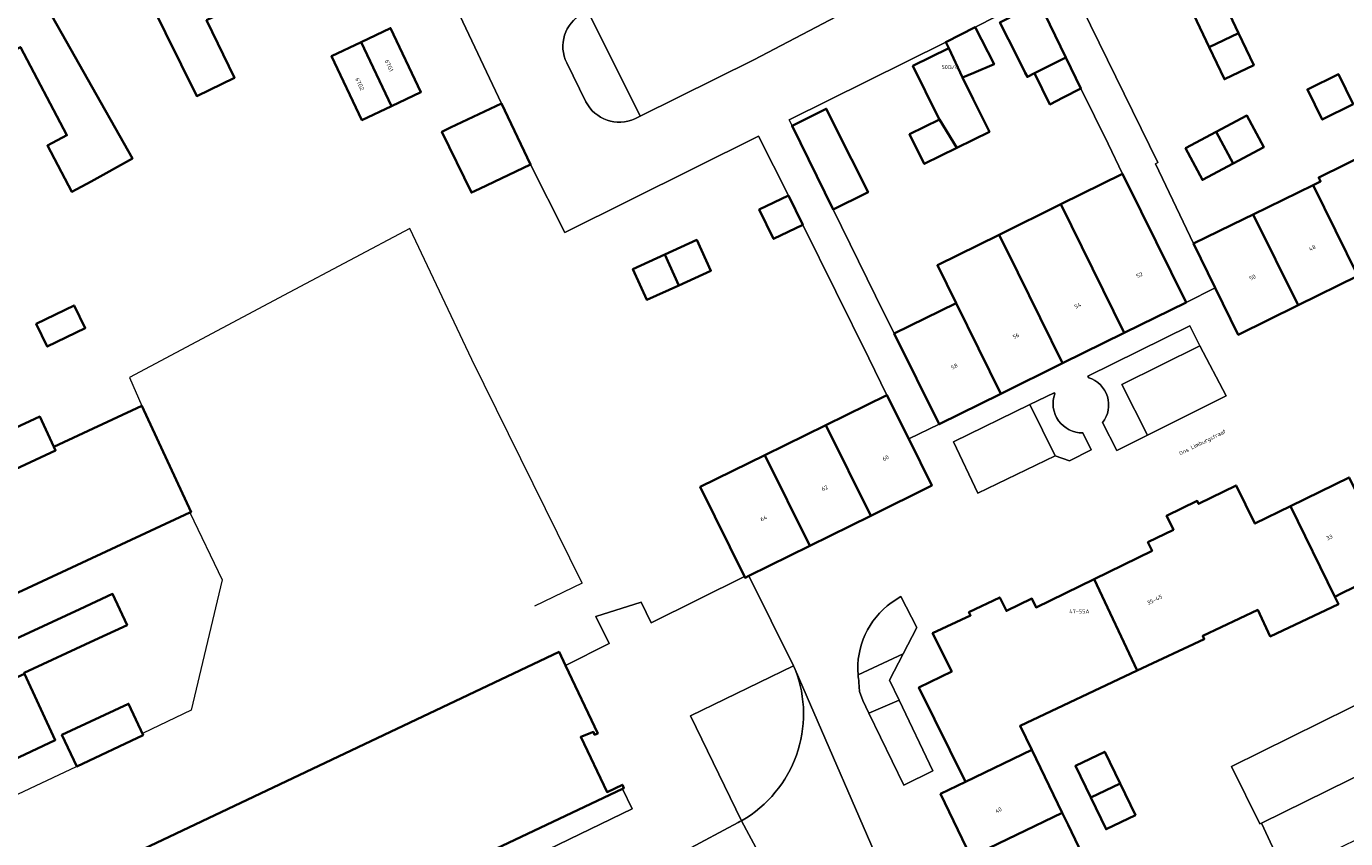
# Model space of a CAD drawing. Header units: metres. Extents: x 197700 to 204338, y 317132 to 325229.
# Tile 266 of 656: x 200290 to 200407, y 319098 to 319170. Entities that reach past the tile are written whole.
import ezdxf
from ezdxf.enums import TextEntityAlignment as Align

# ---------------------------------------------------------------- set-up
doc = ezdxf.new("R2010")
doc.units = ezdxf.units.M
for name, color, linetype, lineweight in [('B-WE-GR-BEPLANTING_CULTUUR_BODEMBEDEKKER-GV', 90, 'Continuous', 18), ('B-WE-GR-BEPLANTING_CULTUUR_HEESTERS-GV', 90, 'Continuous', 18), ('B-WE-IE-TERREINAFSCHEIDING_KUNSTMATIG_HEKWERK-G', 20, 'IE-TERREINAFSCHEIDING-KUNSTMATIG', 18), ('B-WE-IE-TERREINAFSCHEIDING_KUNSTMATIG_MUUR-G', 90, 'IE-TERREINAFSCHEIDING-KUNSTMATIG-DICHT', 18), ('B-WE-OG-BEBOUWING-GV', 7, 'Continuous', 35), ('B-WE-OG-BEBOUWING-T18', 10, 'Continuous', 18), ('B-WE-OG-TERREIN_CULTUURSCHEIDING-GV', 7, 'Continuous', 18), ('B-WE-OG-TERREIN_ERF-GV', 7, 'Continuous', 18), ('B-WE-OG-TOPOGRAFIE-T18', 10, 'Continuous', 18), ('B-WE-VH-VERHARDING_ASFALT-GV', 252, 'Continuous', 18), ('B-WE-VH-VERHARDING_BETONSTRAATSTEEN-GV', 252, 'Continuous', 18), ('B-WE-VH-VERHARDING_OPEN-GV', 252, 'Continuous', 18)]:
    doc.layers.add(name, color=color, linetype=linetype, lineweight=lineweight)
doc.styles.add('NLCS-ISO-M200-T18', font='NLCS-ISO.ttf', dxfattribs={"height": 0.36})
doc.linetypes.add('IE-TERREINAFSCHEIDING-KUNSTMATIG', pattern='A,4,[82,NLCS.SHX,S=0.75,R=90,X=0,Y=0],4,-2', length=10)
doc.linetypes.add('IE-TERREINAFSCHEIDING-KUNSTMATIG-DICHT', pattern='A,8,-1,[82,NLCS.SHX,S=0.75,R=90,X=0,Y=0],-1', length=10)

msp = doc.modelspace()

# ---------------------------------------------------------------- linework, layer by layer
at = {"layer": 'B-WE-GR-BEPLANTING_CULTUUR_BODEMBEDEKKER-GV'}
msp.add_lwpolyline([(200363.455, 319112.31), (200367.445, 319114.175), (200368.654, 319116.508), (200367.248, 319119.272), (200366.4, 319118.713)], dxfattribs=at)
msp.add_lwpolyline([(200366.4, 319118.713, 0.2636529), (200363.455, 319112.31)], format="xyb", dxfattribs=at)
at = {"layer": 'B-WE-GR-BEPLANTING_CULTUUR_HEESTERS-GV'}
for points in [[(200339.035, 319170.893, 0.4096717), (200337.656, 319166.552)], [(200339.353, 319163.111, 0.4026035), (200343.687, 319161.6)], [(200383.887, 319138.655, -0.5231784), (200385.118, 319134.678)], [(200383.371, 319133.771, -0.5261417), (200380.88, 319137.235)]]:
    msp.add_lwpolyline(points, format="xyb", dxfattribs=at)
for points in [[(200343.687, 319161.6), (200344.14, 319161.824), (200339.528, 319171.14)], [(200337.656, 319166.552), (200339.353, 319163.111)], [(200389.101, 319133.555), (200386.828, 319138.058), (200393.73, 319141.47), (200392.832, 319143.265), (200383.814, 319138.791), (200383.887, 319138.655)], [(200380.88, 319137.235), (200380.818, 319137.306), (200378.681, 319136.268), (200380.92, 319131.739), (200382.172, 319131.301), (200384.091, 319132.262), (200383.371, 319133.771)], [(200385.118, 319134.678), (200386.376, 319132.21), (200389.101, 319133.555)]]:
    msp.add_lwpolyline(points, dxfattribs=at)
msp.add_lwpolyline([(200364.419, 319108.921), (200367.499, 319102.542), (200370.093, 319103.817), (200367.099, 319110.081)], close=True, dxfattribs=at)
at = {"layer": 'B-WE-IE-TERREINAFSCHEIDING_KUNSTMATIG_HEKWERK-G'}
for points in [[(200339.024, 319120.448), (200329.229, 319140.255), (200323.751, 319151.874), (200313.06, 319146.211), (200298.904, 319138.663), (200299.992, 319136.151)], [(200365.012, 319145.922), (200366.664, 319142.566)], [(200339.024, 319120.448), (200334.804, 319118.4)]]:
    msp.add_lwpolyline(points, dxfattribs=at)
at = {"layer": 'B-WE-IE-TERREINAFSCHEIDING_KUNSTMATIG_MUUR-G'}
for points in [[(200304.266, 319126.701), (200307.128, 319120.73), (200304.37, 319109.205), (200300.126, 319107.156)], [(200294.19, 319104.174), (200285.895, 319100.261)]]:
    msp.add_lwpolyline(points, dxfattribs=at)
at = {"layer": 'B-WE-OG-BEBOUWING-GV'}
for points in [[(200297.935, 319177.681), (200304.871, 319163.616), (200308.202, 319165.218), (200305.742, 319170.338), (200313.372, 319174.003), (200308.679, 319183.728), (200306.524, 319188.24), (200295.768, 319182.187)], [(200281.177, 319173.952), (200285.667, 319166.062), (200289.255, 319167.95), (200293.368, 319160.135), (200291.645, 319159.232), (200293.801, 319155.136), (200295.524, 319156.039), (200299.178, 319158.071), (200290.505, 319173.467), (200288.051, 319177.823)], [(200381.87, 319167.035), (200379.509, 319171.896), (200376.025, 319170.143), (200377.54, 319167.133), (200378.272, 319165.677), (200378.457, 319165.307), (200379.099, 319165.632)], [(200397.163, 319169.192), (200395.814, 319172.045), (200393.208, 319170.814), (200394.556, 319167.961)], [(200319.425, 319168.396), (200322.117, 319162.725), (200324.734, 319163.967), (200322.042, 319169.638)], [(200373.838, 319169.723), (200371.221, 319168.4), (200371.484, 319167.859), (200372.707, 319165.265), (200373.715, 319165.681), (200375.5, 319166.434)], [(200319.425, 319168.396), (200316.809, 319167.155), (200319.5, 319161.483), (200322.117, 319162.725)], [(200394.556, 319167.961), (200395.905, 319165.108), (200398.511, 319166.34), (200397.163, 319169.192)], [(200373.653, 319163.354), (200372.707, 319165.265), (200371.484, 319167.859), (200368.309, 319166.288), (200370.527, 319161.807), (200370.662, 319161.533), (200372.205, 319159.021), (200375.093, 319160.443)], [(200381.87, 319167.035), (200379.099, 319165.632), (200380.447, 319162.88), (200381.628, 319163.488), (200383.199, 319164.298)], [(200407.328, 319162.887), (200406.008, 319165.562), (200403.261, 319164.206), (200404.581, 319161.532)], [(200331.882, 319162.966), (200327.364, 319160.825), (200326.588, 319160.457), (200329.204, 319155.057), (200329.933, 319155.403), (200334.451, 319157.543)], [(200361.257, 319153.566), (200364.173, 319155.001), (200364.341, 319155.084), (200362.875, 319158.021), (200360.641, 319162.494), (200357.61, 319160.979)], [(200370.662, 319161.533), (200368.02, 319160.232), (200369.317, 319157.599), (200372.205, 319159.021)], [(200395.183, 319160.436), (200396.678, 319157.633), (200399.397, 319159.083), (200397.903, 319161.886)], [(200395.183, 319160.436), (200392.463, 319158.986), (200393.958, 319156.183), (200396.678, 319157.633)], [(200403.765, 319155.73), (200407.731, 319147.687), (200413.025, 319150.298), (200408.894, 319158.676), (200404.262, 319156.401), (200404.431, 319156.057)], [(200386.892, 319156.729), (200381.415, 319154.024), (200387.042, 319142.628), (200392.509, 319145.327), (200388.537, 319153.37)], [(200407.731, 319147.687), (200403.765, 319155.73), (200398.465, 319153.128), (200402.436, 319145.076)], [(200358.55, 319152.209), (200357.284, 319154.811), (200354.703, 319153.555), (200355.97, 319150.953)], [(200377.606, 319147.971), (200381.575, 319139.93), (200387.042, 319142.628), (200381.415, 319154.024), (200375.961, 319151.33)], [(200397.67, 319152.738), (200393.182, 319150.535), (200395.103, 319146.62), (200397.142, 319142.466), (200402.436, 319145.076), (200398.465, 319153.128)], [(200346.335, 319149.574), (200347.584, 319146.838), (200350.414, 319148.13), (200349.165, 319150.866)], [(200375.961, 319151.33), (200370.484, 319148.624), (200372.14, 319145.271), (200376.108, 319137.231), (200381.575, 319139.93), (200377.606, 319147.971)], [(200347.584, 319146.838), (200346.335, 319149.574), (200343.506, 319148.283), (200344.755, 319145.546)], [(200290.646, 319143.424), (200291.628, 319141.413), (200294.988, 319143.054), (200294.006, 319145.064)], [(200366.664, 319142.566), (200370.642, 319134.533), (200376.108, 319137.231), (200372.14, 319145.271)], [(200364.579, 319126.424), (200369.982, 319129.094), (200367.941, 319133.227), (200366.017, 319137.121), (200360.608, 319134.458)], [(200292.209, 319132.535), (200292.36, 319132.21), (200274.544, 319123.905), (200278.814, 319115.04), (200283.318, 319117.21), (200287.601, 319119.274), (200287.718, 319119.013), (200304.266, 319126.701), (200304.362, 319126.746), (200299.992, 319136.151)], [(200292.36, 319132.21), (200292.209, 319132.535), (200290.968, 319135.206), (200280.99, 319130.57), (200279.756, 319133.242), (200276.38, 319131.616), (200271.875, 319129.445), (200274.544, 319123.905)], [(200359.176, 319123.754), (200364.579, 319126.424), (200360.608, 319134.458), (200355.201, 319131.796)], [(200355.201, 319131.796), (200349.469, 319128.973), (200353.397, 319121.023), (200353.447, 319120.923), (200353.773, 319121.084), (200359.176, 319123.754)], [(200405.694, 319119.244), (200406.38, 319119.579), (200410.876, 319121.773), (200406.952, 319129.816), (200401.76, 319127.272)], [(200401.76, 319127.272), (200398.608, 319125.727), (200396.948, 319129.115), (200393.624, 319127.466), (200393.505, 319127.741), (200390.793, 319126.416), (200390.92, 319126.158), (200391.398, 319125.184), (200389.134, 319124.077), (200389.504, 319123.32), (200384.367, 319120.807), (200388.195, 319112.697), (200394.122, 319115.495), (200393.99, 319115.776), (200398.865, 319118.077), (200399.972, 319115.733), (200406.007, 319118.581), (200405.694, 319119.244)], [(200388.195, 319112.697), (200384.367, 319120.807), (200379.23, 319118.294), (200378.852, 319119.076), (200376.599, 319117.982), (200376.132, 319118.926), (200376.004, 319119.185), (200373.283, 319117.862), (200373.425, 319117.586), (200370.064, 319116.005), (200371.756, 319112.619), (200368.85, 319111.207), (200372.971, 319102.833), (200378.841, 319105.671), (200377.813, 319107.797)], [(200294.514, 319118.152), (200288.851, 319115.521), (200287.626, 319118.159), (200283.745, 319116.294), (200279.223, 319114.12), (200281.765, 319108.83), (200289.615, 319112.407), (200289.575, 319112.493), (200295.8, 319115.385), (200298.693, 319116.73), (200297.407, 319119.497)], [(200337.536, 319113.151), (200336.964, 319114.354), (200289.801, 319091.978), (200291.381, 319088.645), (200294.051, 319083.012), (200295.439, 319080.084), (200295.525, 319079.903), (200318.088, 319090.602), (200318.177, 319090.644), (200317.925, 319091.227), (200319.801, 319092.117), (200320.069, 319091.552), (200320.192, 319091.61), (200342.579, 319102.226), (200342.712, 319102.289), (200342.574, 319102.576), (200341.218, 319101.933), (200338.891, 319106.818), (200340.015, 319107.26), (200340.112, 319107.007), (200340.397, 319107.137)], [(200284.639, 319102.847), (200289.146, 319105.013), (200292.338, 319106.547), (200289.615, 319112.407), (200281.765, 319108.83)], [(200300.134, 319106.981), (200298.83, 319109.76), (200292.93, 319106.991), (200294.234, 319104.213)], [(200373.458, 319096.188), (200381.537, 319100.094), (200378.841, 319105.671), (200372.971, 319102.833), (200370.761, 319101.766)], [(200384.068, 319101.44), (200386.664, 319102.698), (200385.305, 319105.502), (200382.709, 319104.244)], [(200386.664, 319102.698), (200384.068, 319101.44), (200385.428, 319098.635), (200388.023, 319099.893)], [(200373.458, 319096.188), (200376.155, 319090.61), (200381.168, 319093.035), (200384.234, 319094.518), (200382.057, 319099.019), (200381.537, 319100.094)]]:
    msp.add_lwpolyline(points, close=True, dxfattribs=at)
at = {"layer": 'B-WE-OG-TERREIN_CULTUURSCHEIDING-GV'}
msp.add_lwpolyline([(200357.883, 319112.804), (200357.733, 319113.106), (200348.597, 319108.675), (200353.127, 319099.394)], dxfattribs=at)
msp.add_lwpolyline([(200353.127, 319099.394, 0.3716717), (200357.883, 319112.804)], format="xyb", dxfattribs=at)
at = {"layer": 'B-WE-OG-TERREIN_ERF-GV'}
for points in [[(200378.863, 319180.539), (200389.999, 319157.715), (200389.794, 319157.598), (200393.182, 319150.535), (200397.67, 319152.738), (200398.465, 319153.128), (200403.765, 319155.73), (200404.431, 319156.057), (200404.262, 319156.401), (200408.894, 319158.676)], [(200305.742, 319170.338), (200308.202, 319165.218), (200304.871, 319163.616), (200297.935, 319177.681)], [(200290.505, 319173.467), (200299.178, 319158.071), (200295.524, 319156.039), (200293.801, 319155.136), (200291.645, 319159.232), (200293.368, 319160.135), (200289.255, 319167.95)], [(200289.801, 319091.978), (200336.964, 319114.354), (200337.536, 319113.151), (200341.404, 319115.106), (200340.222, 319117.492), (200344.236, 319118.755), (200345.141, 319116.921), (200353.397, 319121.023), (200349.469, 319128.973), (200355.201, 319131.796), (200360.608, 319134.458), (200366.017, 319137.121), (200364.404, 319140.38), (200358.55, 319152.209), (200355.97, 319150.953), (200354.703, 319153.555), (200357.284, 319154.811), (200354.636, 319160.062), (200337.472, 319151.523), (200334.451, 319157.543), (200329.933, 319155.403), (200329.204, 319155.057), (200326.588, 319160.457), (200327.364, 319160.825), (200331.882, 319162.966), (200327.92, 319171.306)], [(200375.75, 319170.689), (200373.838, 319169.723), (200375.5, 319166.434), (200373.715, 319165.681), (200372.707, 319165.265), (200373.653, 319163.354), (200375.093, 319160.443), (200372.205, 319159.021), (200369.317, 319157.599), (200368.02, 319160.232), (200370.662, 319161.533), (200370.527, 319161.807), (200368.309, 319166.288), (200371.484, 319167.859), (200371.221, 319168.4), (200357.357, 319161.512), (200357.61, 319160.979), (200360.641, 319162.494), (200362.875, 319158.021), (200364.341, 319155.084), (200364.173, 319155.001), (200361.257, 319153.566), (200365.012, 319145.922), (200366.664, 319142.566), (200372.14, 319145.271), (200370.484, 319148.624), (200375.961, 319151.33), (200381.415, 319154.024), (200386.892, 319156.729), (200385.597, 319159.383), (200383.199, 319164.298), (200381.628, 319163.488), (200380.447, 319162.88), (200379.099, 319165.632), (200378.457, 319165.307), (200378.272, 319165.677), (200377.54, 319167.133), (200376.025, 319170.143)], [(200280.99, 319130.57), (200290.968, 319135.206), (200292.209, 319132.535), (200299.992, 319136.151), (200304.362, 319126.746), (200304.266, 319126.701), (200287.718, 319119.013)], [(200441.165, 319025.024), (200438.25, 319031.199), (200434.054, 319039.278), (200433.842, 319039.199), (200433.087, 319040.661), (200429.187, 319038.725), (200401.137, 319094.972), (200399.19, 319099.185), (200399.055, 319099.118), (200396.544, 319104.213), (200409.675, 319110.708), (200408.419, 319113.266), (200411.287, 319114.674), (200412.542, 319112.116), (200415, 319113.294), (200410.876, 319121.773), (200406.38, 319119.579)], [(200288.851, 319115.521), (200294.514, 319118.152), (200297.407, 319119.497), (200298.693, 319116.73), (200295.8, 319115.385), (200289.575, 319112.493)], [(200406.38, 319119.579), (200405.694, 319119.244), (200406.007, 319118.581), (200399.972, 319115.733), (200398.865, 319118.077), (200393.99, 319115.776), (200394.122, 319115.495), (200388.195, 319112.697), (200377.813, 319107.797), (200378.841, 319105.671), (200381.537, 319100.094), (200382.057, 319099.019), (200384.234, 319094.518)], [(200289.615, 319112.407), (200292.338, 319106.547), (200289.146, 319105.013)]]:
    msp.add_lwpolyline(points, dxfattribs=at)
for points in [[(200394.556, 319167.961), (200393.208, 319170.814), (200395.814, 319172.045), (200397.163, 319169.192), (200398.511, 319166.34), (200395.905, 319165.108)], [(200322.117, 319162.725), (200319.5, 319161.483), (200316.809, 319167.155), (200319.425, 319168.396), (200322.042, 319169.638), (200324.734, 319163.967)], [(200407.328, 319162.887), (200404.581, 319161.532), (200403.261, 319164.206), (200406.008, 319165.562)], [(200396.678, 319157.633), (200393.958, 319156.183), (200392.463, 319158.986), (200395.183, 319160.436), (200397.903, 319161.886), (200399.397, 319159.083)], [(200346.335, 319149.574), (200349.165, 319150.866), (200350.414, 319148.13), (200347.584, 319146.838), (200344.755, 319145.546), (200343.506, 319148.283)], [(200290.646, 319143.424), (200294.006, 319145.064), (200294.988, 319143.054), (200291.628, 319141.413)], [(200300.134, 319106.981), (200294.234, 319104.213), (200292.93, 319106.991), (200298.83, 319109.76)], [(200386.664, 319102.698), (200388.023, 319099.893), (200385.428, 319098.635), (200384.068, 319101.44), (200382.709, 319104.244), (200385.305, 319105.502)], [(200320.192, 319091.61), (200321.123, 319089.647), (200343.452, 319100.446), (200342.579, 319102.226)]]:
    msp.add_lwpolyline(points, close=True, dxfattribs=at)
at = {"layer": 'B-WE-VH-VERHARDING_ASFALT-GV'}
for points in [[(200379.509, 319171.896), (200381.87, 319167.035), (200383.199, 319164.298), (200385.597, 319159.383), (200386.892, 319156.729), (200388.537, 319153.37), (200392.509, 319145.327), (200395.103, 319146.62), (200393.182, 319150.535), (200389.794, 319157.598), (200389.999, 319157.715), (200378.863, 319180.539)], [(200327.92, 319171.306), (200331.882, 319162.966), (200334.451, 319157.543), (200337.472, 319151.523), (200354.636, 319160.062), (200357.284, 319154.811), (200358.55, 319152.209), (200364.404, 319140.38), (200366.017, 319137.121), (200367.941, 319133.227), (200370.642, 319134.533), (200366.664, 319142.566), (200365.012, 319145.922), (200361.257, 319153.566), (200357.61, 319160.979), (200357.357, 319161.512), (200371.221, 319168.4), (200373.838, 319169.723), (200375.75, 319170.689)], [(200362.546, 319171.077), (200362.223, 319171.011), (200362.176, 319170.986), (200354.227, 319166.818), (200344.14, 319161.824), (200343.687, 319161.6)], [(200339.353, 319163.111), (200337.656, 319166.552)], [(200348.191, 319096.762), (200352.835, 319099.233), (200352.982, 319099.312), (200353.127, 319099.394), (200348.597, 319108.675), (200357.733, 319113.106), (200353.773, 319121.084), (200353.447, 319120.923), (200353.397, 319121.023), (200345.141, 319116.921), (200344.236, 319118.755), (200340.222, 319117.492), (200341.404, 319115.106), (200337.536, 319113.151), (200340.397, 319107.137), (200340.112, 319107.007), (200340.015, 319107.26), (200338.891, 319106.818), (200341.218, 319101.933), (200342.574, 319102.576), (200342.712, 319102.289), (200342.579, 319102.226), (200343.452, 319100.446), (200321.123, 319089.647)], [(200409.675, 319110.708), (200396.544, 319104.213), (200399.055, 319099.118), (200399.19, 319099.185), (200414.719, 319106.822)]]:
    msp.add_lwpolyline(points, dxfattribs=at)
for points in [[(200337.656, 319166.552, -0.4096717), (200339.035, 319170.893)], [(200343.687, 319161.6, -0.4026035), (200339.353, 319163.111)]]:
    msp.add_lwpolyline(points, format="xyb", dxfattribs=at)
at = {"layer": 'B-WE-VH-VERHARDING_BETONSTRAATSTEEN-GV'}
for points in [[(200339.528, 319171.14), (200344.14, 319161.824), (200354.227, 319166.818), (200362.176, 319170.986), (200357.702, 319180.238)], [(200399.19, 319099.185), (200401.137, 319094.972), (200401.442, 319094.877), (200401.632, 319094.841), (200416.253, 319101.922), (200416.533, 319102.301), (200416.58, 319102.494), (200414.702, 319106.554), (200414.684, 319106.704), (200414.719, 319106.822)]]:
    msp.add_lwpolyline(points, close=True, dxfattribs=at)
for points in [[(200407.731, 319147.687), (200402.436, 319145.076), (200397.142, 319142.466), (200395.103, 319146.62), (200392.509, 319145.327), (200387.042, 319142.628), (200381.575, 319139.93), (200376.108, 319137.231), (200370.642, 319134.533), (200367.941, 319133.227), (200369.982, 319129.094), (200364.579, 319126.424), (200359.176, 319123.754), (200353.773, 319121.084), (200357.733, 319113.106), (200357.883, 319112.804), (200366.255, 319093.522)], [(200383.887, 319138.655), (200383.814, 319138.791), (200392.832, 319143.265), (200393.73, 319141.47)], [(200393.73, 319141.47), (200396.054, 319137.056), (200389.101, 319133.555), (200386.376, 319132.21), (200385.118, 319134.678)], [(200383.371, 319133.771), (200384.091, 319132.262), (200382.172, 319131.301), (200380.92, 319131.739), (200374.076, 319128.41), (200371.899, 319132.978), (200378.681, 319136.268), (200380.818, 319137.306), (200380.88, 319137.235)], [(200373.458, 319096.188), (200370.761, 319101.766), (200372.971, 319102.833), (200368.85, 319111.207), (200371.756, 319112.619), (200370.064, 319116.005), (200373.425, 319117.586), (200373.283, 319117.862), (200376.004, 319119.185), (200376.132, 319118.926), (200376.599, 319117.982), (200378.852, 319119.076), (200379.23, 319118.294), (200384.367, 319120.807), (200389.504, 319123.32), (200389.134, 319124.077), (200391.398, 319125.184), (200390.92, 319126.158), (200390.793, 319126.416), (200393.505, 319127.741), (200393.624, 319127.466), (200396.948, 319129.115), (200398.608, 319125.727), (200401.76, 319127.272), (200406.952, 319129.816)], [(200366.4, 319118.713), (200367.248, 319119.272), (200368.654, 319116.508), (200367.445, 319114.175), (200366.247, 319111.863), (200367.099, 319110.081), (200370.093, 319103.817), (200367.499, 319102.542), (200364.419, 319108.921)], [(200364.419, 319108.921), (200363.868, 319110.062), (200363.589, 319110.845), (200363.538, 319111.675)]]:
    msp.add_lwpolyline(points, dxfattribs=at)
for points in [[(200385.118, 319134.678, 0.5231784), (200383.887, 319138.655)], [(200380.88, 319137.235, 0.5261417), (200383.371, 319133.771)], [(200363.455, 319112.31, -0.2636529), (200366.4, 319118.713)], [(200363.538, 319111.675, -0.0215467), (200363.455, 319112.31)]]:
    msp.add_lwpolyline(points, format="xyb", dxfattribs=at)
at = {"layer": 'B-WE-VH-VERHARDING_OPEN-GV'}
for points in [[(200393.73, 319141.47), (200386.828, 319138.058), (200389.101, 319133.555), (200396.054, 319137.056)], [(200380.92, 319131.739), (200378.681, 319136.268), (200371.899, 319132.978), (200374.076, 319128.41)], [(200350.548, 319092.356), (200355.48, 319094.994), (200353.127, 319099.394), (200352.982, 319099.312), (200352.835, 319099.233), (200348.191, 319096.762)]]:
    msp.add_lwpolyline(points, close=True, dxfattribs=at)
for points in [[(200363.538, 319111.675), (200363.589, 319110.845), (200363.868, 319110.062), (200364.419, 319108.921), (200367.099, 319110.081), (200366.247, 319111.863), (200367.445, 319114.175), (200363.455, 319112.31)], [(200366.255, 319093.522), (200357.883, 319112.804)], [(200353.127, 319099.394), (200355.48, 319094.994), (200358.342, 319096.525)]]:
    msp.add_lwpolyline(points, dxfattribs=at)
for points in [[(200357.883, 319112.804, -0.3716717), (200353.127, 319099.394)], [(200363.455, 319112.31, 0.0215467), (200363.538, 319111.675)]]:
    msp.add_lwpolyline(points, format="xyb", dxfattribs=at)

# ---------------------------------------------------------------- texts
at = {"layer": 'B-WE-OG-BEBOUWING-T18', "style": 'NLCS-ISO-M200-T18'}
for s, rotation, p in [('67G1', 295.4, (200321.913, 319166.31)), ('67G2', 295.4, (200319.316, 319164.677)), ('48', 26.2, (200403.694, 319150.156)), ('52', 26.2, (200388.383, 319147.751)), ('50', 26.2, (200398.398, 319147.545)), ('54', 26.2, (200382.916, 319145.052)), ('56', 26.2, (200377.443, 319142.351)), ('58', 26.2, (200371.982, 319139.655)), ('60', 26.3, (200365.897, 319131.537)), ('62', 26.3, (200360.494, 319128.867)), ('64', 26.3, (200355.091, 319126.197)), ('33', 26.1, (200405.208, 319124.507)), ('35-45', 26, (200389.728, 319118.977)), ('40', 25.8, (200375.894, 319100.338))]:
    msp.add_text(s, height=0.36, rotation=rotation, dxfattribs=at).set_placement(p, align=Align.MIDDLE)
for s, p in [('50G/4', (200371.589, 319166.183)), ('47-55A', (200383.06, 319117.94))]:
    msp.add_text(s, height=0.36, dxfattribs=at).set_placement(p, align=Align.MIDDLE)
at = {"layer": 'B-WE-OG-TOPOGRAFIE-T18', "style": 'NLCS-ISO-M200-T18'}
msp.add_text('Ons Limburgstraat', height=0.36, rotation=26.3, dxfattribs=at).set_placement((200393.975, 319132.881), align=Align.MIDDLE)

doc.saveas('drawing.dxf')
